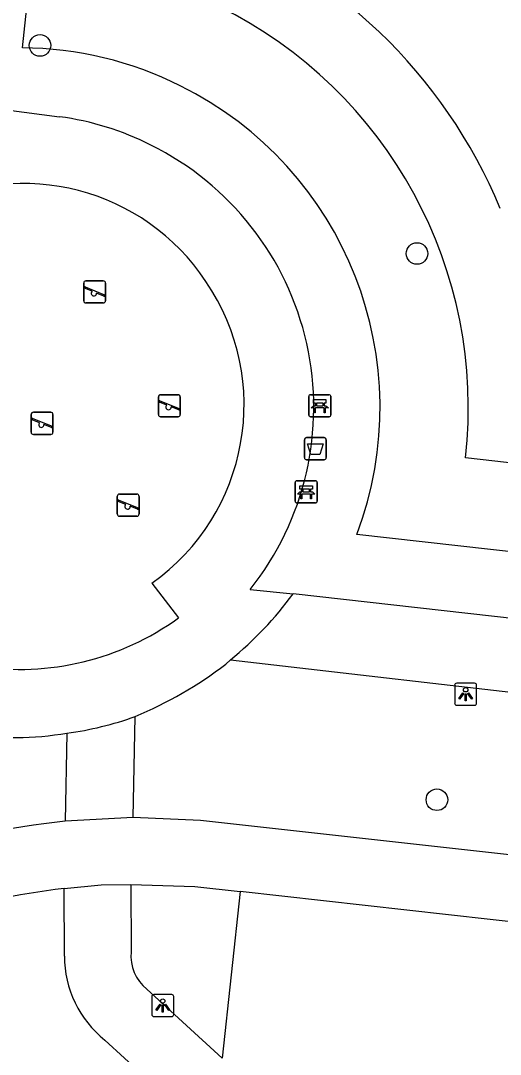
# Model space of a CAD drawing. Extents: x 162026 to 163499, y 387297 to 388169.
# Drawn here: x 162631.29 to 162653.02, y 387928.6 to 387975.44 of the extents above; entities that cross this region are included whole.
import ezdxf

# ---------------------------------------------------------------- set-up
doc = ezdxf.new("R2010")
doc.units = 0
for name, color, linetype in [('IMGEO_Afvalbak', 7, 'Continuous'), ('IMGEO_Bank', 7, 'Continuous'), ('IMGEO_Boom', 7, 'Continuous'), ('IMGEO_Fietspad_open', 7, 'Continuous'), ('IMGEO_Groenvoorziening', 7, 'Continuous'), ('IMGEO_Lichtpunt', 7, 'Continuous'), ('IMGEO_Speelvoorziening', 7, 'Continuous'), ('IMGEO_Voetpad_gesloten', 7, 'Continuous'), ('IMGEO_Voetpad_open', 7, 'Continuous')]:
    doc.layers.add(name, color=color, linetype=linetype)

msp = doc.modelspace()

# ---------------------------------------------------------------- linework, layer by layer
at = {"layer": 'IMGEO_Afvalbak'}
for p, q in [((162644.248, 387956.546), (162645.038, 387956.546)), ((162645.038, 387956.546), (162644.248, 387956.546)), ((162644.148, 387955.646), (162644.148, 387956.446)), ((162644.148, 387956.446), (162644.148, 387955.646)), ((162645.138, 387956.446), (162645.138, 387955.646)), ((162645.138, 387955.646), (162645.138, 387956.446)), ((162645.038, 387955.546), (162644.248, 387955.546)), ((162644.248, 387955.546), (162645.038, 387955.546))]:
    msp.add_line(p, q, dxfattribs=at)
msp.add_lwpolyline([(162644.291, 387956.26), (162644.995, 387956.26), (162644.846, 387955.79), (162644.44, 387955.79), (162644.291, 387956.26)], dxfattribs=at)
for centre, start, end in [((162644.248, 387956.446), 90, 180), ((162644.248, 387956.446), 90, 180), ((162645.038, 387956.446), 0, 90), ((162645.038, 387956.446), 360, 90), ((162644.248, 387955.646), 180, 270), ((162644.248, 387955.646), 180, 270), ((162645.038, 387955.646), 270, 0), ((162645.038, 387955.646), 270, 0)]:
    msp.add_arc(centre, 0.1, start, end, dxfattribs=at)
at = {"layer": 'IMGEO_Bank'}
for p, q in [((162644.343, 387957.569), (162644.343, 387958.41)), ((162644.343, 387958.41), (162644.343, 387957.569)), ((162644.418, 387958.494), (162645.259, 387958.494)), ((162645.259, 387958.494), (162644.418, 387958.494)), ((162645.343, 387958.419), (162645.343, 387957.578)), ((162645.343, 387957.578), (162645.343, 387958.419)), ((162644.652, 387958), (162644.652, 387958.106)), ((162644.696, 387958.106), (162644.696, 387958)), ((162644.984, 387958.112), (162644.702, 387958.112)), ((162644.702, 387957.994), (162644.984, 387957.994)), ((162644.99, 387958), (162644.99, 387958.106)), ((162645.034, 387958.106), (162645.034, 387958)), ((162645.268, 387957.494), (162644.427, 387957.494)), ((162644.427, 387957.494), (162645.268, 387957.494)), ((162645.04, 387957.892), (162644.647, 387957.892)), ((162643.726, 387953.665), (162643.726, 387954.506)), ((162643.726, 387954.506), (162643.726, 387953.665)), ((162643.801, 387954.59), (162644.642, 387954.59)), ((162644.642, 387954.59), (162643.801, 387954.59)), ((162644.035, 387954.096), (162644.035, 387954.202)), ((162644.079, 387954.202), (162644.079, 387954.096)), ((162644.367, 387954.208), (162644.085, 387954.208)), ((162644.373, 387954.096), (162644.373, 387954.202)), ((162644.417, 387954.202), (162644.417, 387954.096)), ((162644.726, 387954.515), (162644.726, 387953.674)), ((162644.726, 387953.674), (162644.726, 387954.515)), ((162644.423, 387953.988), (162644.03, 387953.988)), ((162644.085, 387954.09), (162644.367, 387954.09)), ((162644.651, 387953.59), (162643.81, 387953.59)), ((162643.81, 387953.59), (162644.651, 387953.59))]:
    msp.add_line(p, q, dxfattribs=at)
for points in [[(162644.59, 387957.892), (162644.448, 387957.892), (162644.56, 387957.994), (162644.646, 387957.994)], [(162644.646, 387958.112), (162644.56, 387958.112), (162644.56, 387958.273), (162645.123, 387958.273), (162645.123, 387958.112), (162645.04, 387958.112)], [(162645.04, 387957.994), (162645.123, 387957.994), (162645.235, 387957.892), (162645.096, 387957.892)], [(162644.64, 387957.885), (162644.64, 387957.678), (162644.597, 387957.678), (162644.597, 387957.885)], [(162645.09, 387957.885), (162645.09, 387957.678), (162645.046, 387957.678), (162645.046, 387957.885)], [(162644.029, 387954.208), (162643.943, 387954.208), (162643.943, 387954.369), (162644.506, 387954.369), (162644.506, 387954.208), (162644.423, 387954.208)], [(162643.973, 387953.988), (162643.831, 387953.988), (162643.943, 387954.09), (162644.029, 387954.09)], [(162644.023, 387953.981), (162644.023, 387953.774), (162643.98, 387953.774), (162643.98, 387953.981)], [(162644.423, 387954.09), (162644.506, 387954.09), (162644.618, 387953.988), (162644.479, 387953.988)], [(162644.473, 387953.981), (162644.473, 387953.774), (162644.429, 387953.774), (162644.429, 387953.981)]]:
    msp.add_lwpolyline(points, dxfattribs=at)
for centre, radius, start, end in [((162644.421, 387958.416), 0.0779, 92.4484, 184.2845), ((162644.421, 387958.416), 0.0779, 92.4484, 184.2845), ((162645.265, 387958.416), 0.0779, 2.4484, 94.2845), ((162645.265, 387958.416), 0.0779, 2.4484, 94.2845), ((162644.645, 387958.105), 0.00671, 2.8957, 87.1043), ((162644.645, 387958.001), 0.00671, 272.8957, 357.1043), ((162644.702, 387958.105), 0.00671, 92.8957, 177.1043), ((162644.702, 387958.001), 0.00671, 182.8957, 267.1043), ((162644.984, 387958.105), 0.00671, 2.8957, 87.1043), ((162644.984, 387958.001), 0.00671, 272.8957, 357.1043), ((162645.041, 387958.105), 0.00671, 92.8957, 177.1043), ((162645.041, 387958.001), 0.00671, 182.8957, 267.1043), ((162644.421, 387957.572), 0.0779, 182.4484, 274.2845), ((162644.421, 387957.572), 0.0779, 182.4484, 274.2845), ((162644.59, 387957.885), 0.00671, 2.8957, 87.1043), ((162644.647, 387957.885), 0.00671, 92.8957, 177.1043), ((162645.039, 387957.885), 0.00671, 2.8957, 87.1043), ((162645.096, 387957.885), 0.00671, 92.8957, 177.1043), ((162645.265, 387957.572), 0.0779, 272.4484, 4.2845), ((162645.265, 387957.572), 0.0779, 272.4484, 4.2845), ((162643.804, 387954.512), 0.0779, 92.4484, 184.2845), ((162643.804, 387954.512), 0.0779, 92.4484, 184.2845), ((162644.028, 387954.201), 0.00671, 2.8957, 87.1043), ((162644.085, 387954.201), 0.00671, 92.8957, 177.1043), ((162644.367, 387954.201), 0.00671, 2.8957, 87.1043), ((162644.424, 387954.201), 0.00671, 92.8957, 177.1043), ((162644.648, 387954.512), 0.0779, 2.4484, 94.2845), ((162644.648, 387954.512), 0.0779, 2.4484, 94.2845), ((162643.973, 387953.981), 0.00671, 2.8957, 87.1043), ((162644.03, 387953.981), 0.00671, 92.8957, 177.1043), ((162644.028, 387954.097), 0.00671, 272.8957, 357.1043), ((162644.085, 387954.097), 0.00671, 182.8957, 267.1043), ((162644.367, 387954.097), 0.00671, 272.8957, 357.1043), ((162644.424, 387954.097), 0.00671, 182.8957, 267.1043), ((162644.422, 387953.981), 0.00671, 2.8957, 87.1043), ((162644.479, 387953.981), 0.00671, 92.8957, 177.1043), ((162643.804, 387953.668), 0.0779, 182.4484, 274.2845), ((162643.804, 387953.668), 0.0779, 182.4484, 274.2845), ((162644.648, 387953.668), 0.0779, 272.4484, 4.2845), ((162644.648, 387953.668), 0.0779, 272.4484, 4.2845)]:
    msp.add_arc(centre, radius, start, end, dxfattribs=at)
at = {"layer": 'IMGEO_Boom'}
for centre in [(162632.165, 387974.322), (162649.247, 387964.891), (162650.151, 387940.135)]:
    msp.add_circle(centre, 0.489, dxfattribs=at)
at = {"layer": 'IMGEO_Fietspad_open'}
for points in [[(162636.385, 387939.338), (162633.297, 387939.159)], [(162670.995, 387935.688), (162639.442, 387939.195), (162636.385, 387939.338)], [(162633.253, 387936.112), (162634.931, 387936.273), (162636.284, 387936.298)], [(162636.284, 387936.298), (162639.174, 387936.203), (162641.235, 387935.972)], [(162684.667, 387931.114), (162641.235, 387935.972)]]:
    msp.add_lwpolyline(points, dxfattribs=at)
for centre, radius, start, end in [((162636.873, 387903.873), 35.467, 95.7862, 120.618), ((162636.96, 387904.108), 32.218, 96.6068, 119.2099)]:
    msp.add_arc(centre, radius, start, end, dxfattribs=at)
at = {"layer": 'IMGEO_Groenvoorziening'}
for points in [[(162631.366, 387974.206), (162634.008, 387999.059)], [(162666.986, 387972.749), (162657.49, 387966.093), (162656.496, 387955.06), (162651.441, 387955.63)], [(162673.061, 387972.122), (162661.307, 387963.884), (162660.113, 387950.628), (162646.518, 387952.159)], [(162641.235, 387935.972), (162640.412, 387928.431)]]:
    msp.add_lwpolyline(points, dxfattribs=at)
for centre, radius, start, end in [((162631.305, 387957.912), 23.517, 22.5547, 70.1887), ((162631.311, 387957.918), 20.26, 353.5166, 63.6788), ((162631.311, 387958.19), 16.016, 63.2421, 89.8034), ((162631.31, 387957.916), 16.262, 339.265, 63.6716)]:
    msp.add_arc(centre, radius, start, end, dxfattribs=at)
at = {"layer": 'IMGEO_Lichtpunt'}
for p, q in [((162650.955, 387945.321), (162650.955, 387944.514)), ((162650.955, 387945.321), (162650.955, 387944.514)), ((162651.857, 387945.416), (162651.049, 387945.416)), ((162651.857, 387945.416), (162651.049, 387945.416)), ((162651.951, 387944.514), (162651.951, 387945.321)), ((162651.951, 387944.514), (162651.951, 387945.321)), ((162651.049, 387944.42), (162651.857, 387944.42)), ((162651.049, 387944.42), (162651.857, 387944.42)), ((162637.229, 387931.213), (162637.229, 387930.406)), ((162637.229, 387931.213), (162637.229, 387930.406)), ((162638.131, 387931.308), (162637.323, 387931.308)), ((162638.131, 387931.308), (162637.323, 387931.308)), ((162638.225, 387930.406), (162638.225, 387931.213)), ((162638.225, 387930.406), (162638.225, 387931.213)), ((162637.323, 387930.312), (162638.131, 387930.312)), ((162637.323, 387930.312), (162638.131, 387930.312))]:
    msp.add_line(p, q, dxfattribs=at)
for points in [[(162651.329, 387944.985), (162651.368, 387944.957), (162651.18, 387944.695), (162651.142, 387944.722), (162651.329, 387944.985)], [(162651.431, 387944.937), (162651.478, 387944.937), (162651.478, 387944.615), (162651.431, 387944.615), (162651.431, 387944.937)], [(162651.541, 387944.957), (162651.579, 387944.984), (162651.766, 387944.722), (162651.727, 387944.694), (162651.541, 387944.957)], [(162637.603, 387930.877), (162637.642, 387930.849), (162637.454, 387930.587), (162637.416, 387930.614), (162637.603, 387930.877)], [(162637.705, 387930.829), (162637.752, 387930.829), (162637.752, 387930.507), (162637.705, 387930.507), (162637.705, 387930.829)], [(162637.815, 387930.849), (162637.853, 387930.876), (162638.04, 387930.614), (162638.001, 387930.586), (162637.815, 387930.849)]]:
    msp.add_lwpolyline(points, dxfattribs=at)
for centre in [(162651.454, 387945.119), (162637.728, 387931.011)]:
    msp.add_circle(centre, 0.0994, dxfattribs=at)
for centre, start, end in [((162651.049, 387945.321), 90, 180), ((162651.049, 387945.321), 90, 180), ((162651.857, 387945.321), 0, 90), ((162651.857, 387945.321), 0, 90), ((162651.049, 387944.514), 180, 270), ((162651.049, 387944.514), 180, 270), ((162651.857, 387944.514), 270, 0), ((162651.857, 387944.514), 270, 360), ((162637.323, 387931.213), 90, 180), ((162637.323, 387931.213), 90, 180), ((162638.131, 387931.213), 0, 90), ((162638.131, 387931.213), 0, 90), ((162637.323, 387930.406), 180, 270), ((162637.323, 387930.406), 180, 270), ((162638.131, 387930.406), 270, 0), ((162638.131, 387930.406), 270, 360)]:
    msp.add_arc(centre, 0.0946, start, end, dxfattribs=at)
at = {"layer": 'IMGEO_Speelvoorziening'}
for p, q in [((162634.143, 387962.75), (162634.143, 387963.55)), ((162634.143, 387963.55), (162634.143, 387962.75)), ((162634.243, 387963.65), (162635.033, 387963.65)), ((162635.033, 387963.65), (162634.243, 387963.65)), ((162635.133, 387963.55), (162635.133, 387962.75)), ((162635.133, 387962.75), (162635.133, 387963.55)), ((162634.526, 387963.178), (162634.187, 387963.315)), ((162634.212, 387963.375), (162635.088, 387963.022)), ((162635.064, 387962.962), (162634.724, 387963.099)), ((162635.033, 387962.65), (162634.243, 387962.65)), ((162634.243, 387962.65), (162635.033, 387962.65)), ((162637.528, 387957.594), (162637.528, 387958.394)), ((162637.528, 387958.394), (162637.528, 387957.594)), ((162637.628, 387958.494), (162638.418, 387958.494)), ((162638.418, 387958.494), (162637.628, 387958.494)), ((162638.518, 387958.394), (162638.518, 387957.594)), ((162638.518, 387957.594), (162638.518, 387958.394)), ((162637.911, 387958.022), (162637.572, 387958.159)), ((162637.597, 387958.219), (162638.473, 387957.866)), ((162638.449, 387957.806), (162638.109, 387957.943)), ((162631.763, 387956.794), (162631.763, 387957.594)), ((162631.763, 387957.594), (162631.763, 387956.794)), ((162631.863, 387957.694), (162632.653, 387957.694)), ((162632.653, 387957.694), (162631.863, 387957.694)), ((162632.753, 387957.594), (162632.753, 387956.794)), ((162632.753, 387956.794), (162632.753, 387957.594)), ((162638.418, 387957.494), (162637.628, 387957.494)), ((162637.628, 387957.494), (162638.418, 387957.494)), ((162632.146, 387957.222), (162631.807, 387957.359)), ((162631.832, 387957.419), (162632.708, 387957.066)), ((162632.684, 387957.006), (162632.344, 387957.143)), ((162632.653, 387956.694), (162631.863, 387956.694)), ((162631.863, 387956.694), (162632.653, 387956.694)), ((162635.666, 387953.086), (162635.666, 387953.886)), ((162635.666, 387953.886), (162635.666, 387953.086)), ((162635.735, 387953.711), (162636.611, 387953.358)), ((162635.766, 387953.986), (162636.556, 387953.986)), ((162636.556, 387953.986), (162635.766, 387953.986)), ((162636.656, 387953.886), (162636.656, 387953.086)), ((162636.656, 387953.086), (162636.656, 387953.886)), ((162636.049, 387953.514), (162635.71, 387953.651)), ((162636.587, 387953.298), (162636.247, 387953.435)), ((162636.556, 387952.986), (162635.766, 387952.986)), ((162635.766, 387952.986), (162636.556, 387952.986))]:
    msp.add_line(p, q, dxfattribs=at)
for centre, radius, start, end in [((162634.243, 387963.55), 0.1, 90, 180), ((162634.243, 387963.55), 0.1, 90, 180), ((162635.033, 387963.55), 0.1, 0, 90), ((162635.033, 387963.55), 0.1, 360, 90), ((162634.2, 387963.345), 0.0327, 68.078, 248.078), ((162634.605, 387963.088), 0.12, 130.9928, 5.1632), ((162634.243, 387962.75), 0.1, 180, 270), ((162634.243, 387962.75), 0.1, 180, 270), ((162635.033, 387962.75), 0.1, 270, 0), ((162635.033, 387962.75), 0.1, 270, 0), ((162635.076, 387962.992), 0.0327, 248.078, 68.078), ((162637.628, 387958.394), 0.1, 90, 180), ((162637.628, 387958.394), 0.1, 90, 180), ((162638.418, 387958.394), 0.1, 0, 90), ((162638.418, 387958.394), 0.1, 360, 90), ((162637.585, 387958.189), 0.0327, 68.078, 248.078), ((162637.99, 387957.932), 0.12, 130.9928, 5.1632), ((162631.863, 387957.594), 0.1, 90, 180), ((162631.863, 387957.594), 0.1, 90, 180), ((162632.653, 387957.594), 0.1, 0, 90), ((162632.653, 387957.594), 0.1, 360, 90), ((162637.628, 387957.594), 0.1, 180, 270), ((162637.628, 387957.594), 0.1, 180, 270), ((162638.418, 387957.594), 0.1, 270, 0), ((162638.418, 387957.594), 0.1, 270, 0), ((162638.461, 387957.836), 0.0327, 248.078, 68.078), ((162631.82, 387957.389), 0.0327, 68.078, 248.078), ((162632.225, 387957.132), 0.12, 130.9928, 5.1632), ((162632.696, 387957.036), 0.0327, 248.078, 68.078), ((162631.863, 387956.794), 0.1, 180, 270), ((162631.863, 387956.794), 0.1, 180, 270), ((162632.653, 387956.794), 0.1, 270, 0), ((162632.653, 387956.794), 0.1, 270, 0), ((162635.766, 387953.886), 0.1, 90, 180), ((162635.766, 387953.886), 0.1, 90, 180), ((162635.723, 387953.681), 0.0327, 68.078, 248.078), ((162636.556, 387953.886), 0.1, 0, 90), ((162636.556, 387953.886), 0.1, 360, 90), ((162636.128, 387953.424), 0.12, 130.9928, 5.1632), ((162636.599, 387953.328), 0.0327, 248.078, 68.078), ((162635.766, 387953.086), 0.1, 180, 270), ((162635.766, 387953.086), 0.1, 180, 270), ((162636.556, 387953.086), 0.1, 270, 0), ((162636.556, 387953.086), 0.1, 270, 0)]:
    msp.add_arc(centre, radius, start, end, dxfattribs=at)
at = {"layer": 'IMGEO_Voetpad_gesloten'}
for points in [[(162628.188, 387972.697), (162628.224, 387971.728), (162633.049, 387971.09)], [(162637.232, 387949.953), (162638.441, 387948.378)], [(162641.689, 387949.662), (162643.63, 387949.465)], [(162640.584, 387946.278), (162640.797, 387946.481)]]:
    msp.add_lwpolyline(points, dxfattribs=at)
for centre, radius, start, end in [((162631.318, 387958.216), 12.99, 63.1365, 82.3431), ((162631.31, 387957.917), 13.261, 321.5043, 63.6888), ((162631.399, 387958.126), 9.942, 33.5574, 117.2005), ((162631.51, 387958.034), 9.902, 305.3035, 34.3569), ((162630.872, 387958.741), 15.774, 308.9926, 323.9813), ((162631.232, 387958.334), 12.292, 261.3088, 305.9087), ((162629.433, 387960.888), 18.379, 292.5372, 307.3544), ((162630.979, 387957.206), 14.254, 243.0517, 279.7232), ((162631.573, 387957.284), 14.243, 277.3129, 290.1394)]:
    msp.add_arc(centre, radius, start, end, dxfattribs=at)
at = {"layer": 'IMGEO_Voetpad_open'}
for points in [[(162662.826, 387947.303), (162643.63, 387949.465)], [(162640.797, 387946.481), (162671.703, 387942.918)], [(162636.385, 387939.338), (162636.477, 387943.912)], [(162633.386, 387943.157), (162633.297, 387939.159)], [(162633.274, 387933.049), (162633.253, 387936.112)], [(162636.284, 387936.298), (162636.297, 387933.248)], [(162637.003, 387931.549), (162640.412, 387928.431)], [(162636.882, 387927.611), (162635.103, 387929.245)]]:
    msp.add_lwpolyline(points, dxfattribs=at)
for centre, radius, start, end in [((162638.196, 387933.041), 1.911, 173.7832, 231.3464), ((162638.106, 387933.03), 4.832, 179.7788, 231.5786)]:
    msp.add_arc(centre, radius, start, end, dxfattribs=at)

doc.saveas('drawing.dxf')
